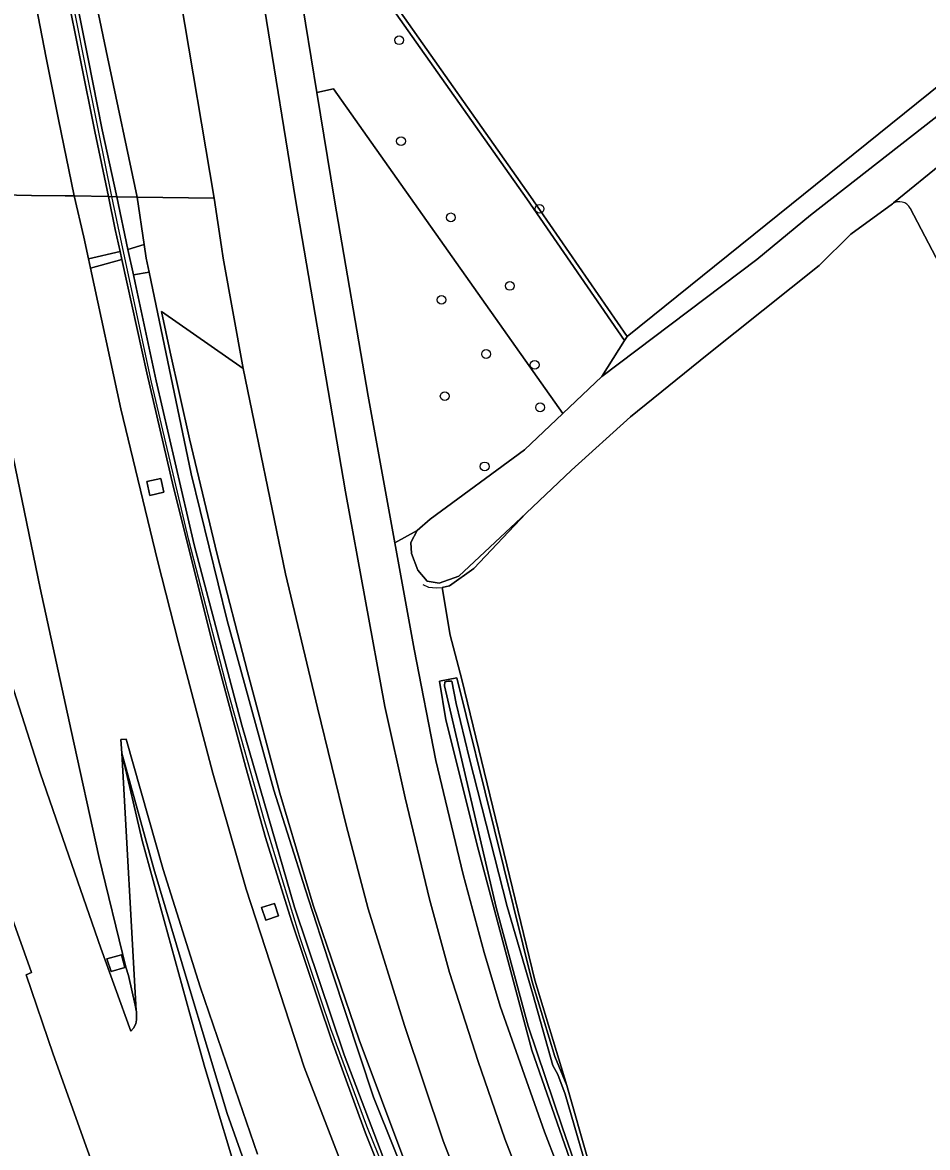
# Model space of a CAD drawing. Extents: x 157648 to 158502, y 379212 to 380938.
# Drawn here: x 158057.6 to 158157.8, y 379870.6 to 379995.1 of the extents above; entities that cross this region are included whole.
import ezdxf

# ---------------------------------------------------------------- set-up
doc = ezdxf.new("R2010")
doc.units = 0
for name, color, linetype in [('IMGEO_Berm_groen', 7, 'Continuous'), ('IMGEO_Boom', 7, 'Continuous'), ('IMGEO_Erf', 7, 'Continuous'), ('IMGEO_Geluidsscherm', 7, 'Continuous'), ('IMGEO_Grasland_agrarisch', 7, 'Continuous'), ('IMGEO_Grasland_overig', 7, 'Continuous'), ('IMGEO_Groenvoorziening', 7, 'Continuous'), ('IMGEO_Haag', 7, 'Continuous'), ('IMGEO_Loofbos', 7, 'Continuous'), ('IMGEO_Muur', 7, 'Continuous'), ('IMGEO_Oever', 7, 'Continuous'), ('IMGEO_Rijbaan_autosnelweg', 7, 'Continuous'), ('IMGEO_Rijbaan_autoweg', 7, 'Continuous'), ('IMGEO_Rijbaan_lokaal_gesloten', 7, 'Continuous'), ('IMGEO_Terreindeel_gesloten', 7, 'Continuous'), ('IMGEO_Voetpad_open', 7, 'Continuous'), ('IMGEO_Waterloop', 7, 'Continuous')]:
    doc.layers.add(name, color=color, linetype=linetype)

msp = doc.modelspace()

# ---------------------------------------------------------------- linework, layer by layer
at = {"layer": 'IMGEO_Berm_groen'}
for points in [[(158063.28, 379999.03), (158064.88, 379991.06), (158066.43, 379983.21), (158068.04, 379975.8), (158070.28, 379975.76), (158067.02, 379991.23), (158061.77, 380016.32)], [(158057.99, 380002.65), (158060.23, 379991.17), (158061.6, 379984.36), (158063.34, 379975.88), (158067.13, 379975.82), (158065.61, 379983.03), (158064.04, 379990.93), (158062.44, 379998.85)], [(158099.81, 379869.28), (158094.88, 379882.5), (158089.8, 379897.39), (158086.09, 379909.8), (158082.53, 379923.2), (158079.16, 379936.22), (158076.08, 379949.01), (158073.95, 379958.59), (158073, 379963.08), (158082.02, 379956.8), (158079.83, 379969), (158079.64, 379970.25), (158078.84, 379975.63), (158070.28, 379975.76), (158071.09, 379970.51), (158071.3, 379969.01), (158071.63, 379967.44), (158071.81, 379966.55), (158076.26, 379945.14), (158080.26, 379928.91), (158085.42, 379910.11), (158088.91, 379899.2), (158091.88, 379889.96), (158096.46, 379876.15), (158103.59, 379858.4)], [(158099.71, 379861.87), (158095.59, 379872.16), (158091.85, 379882.36), (158087.38, 379895.65), (158084.52, 379904.87), (158082.31, 379912.63), (158078.59, 379926.55), (158074.33, 379943.6), (158071.35, 379956.29), (158068.6, 379968.86), (158065.12, 379967.91), (158068.5, 379952.34), (158072.53, 379935.53), (158074.86, 379926.43), (158078.66, 379912.01), (158082.36, 379899.16), (158088.77, 379879.48), (158094.63, 379864.36)], [(158103.59, 379858.4), (158096.46, 379876.15), (158091.88, 379889.96), (158088.91, 379899.2), (158085.42, 379910.11), (158080.26, 379928.91), (158076.26, 379945.14), (158071.81, 379966.55), (158071.63, 379967.44), (158069.88, 379967.15), (158070.07, 379966.28), (158072.41, 379955.41), (158076.6, 379937.27), (158081.88, 379917.33), (158087.73, 379897.17), (158093.22, 379880.82), (158098.21, 379867.73)], [(158108.15, 379861.05), (158104.19, 379871.31), (158099.89, 379884.07), (158095.86, 379897), (158093.43, 379906.24), (158090.25, 379919.25), (158086.71, 379934.07), (158082.02, 379956.8), (158073, 379963.08), (158073.95, 379958.59), (158076.08, 379949.01), (158079.16, 379936.22), (158082.53, 379923.2), (158086.09, 379909.8), (158089.8, 379897.39), (158094.88, 379882.5), (158099.81, 379869.28)], [(158053.14, 379931.98), (158059.56, 379912.04), (158062.73, 379902.86), (158066.27, 379892.62), (158067.85, 379888.25), (158069.59, 379883.45), (158069.9, 379883.77), (158070.15, 379884.27), (158070.24, 379884.71), (158070.21, 379885.63), (158070.18, 379885.75), (158070.08, 379886.32), (158069.32, 379889.6), (158069.05, 379890.53), (158066.04, 379902.79), (158062.99, 379916.72), (158059.56, 379932.47), (158056.57, 379946.97)], [(158083.63, 379869.82), (158081.6, 379875.72), (158077.28, 379888.34), (158073.18, 379901.33), (158069.09, 379915.77), (158068.5, 379915.71), (158068.6, 379914.23), (158072.15, 379901.42), (158075.91, 379888.79), (158080.26, 379874.32), (158084.34, 379862.8)], [(158084.34, 379862.8), (158080.26, 379874.32), (158075.91, 379888.79), (158072.15, 379901.42), (158068.6, 379914.23), (158070.84, 379904.56), (158076.12, 379885.36), (158077.8, 379879.44), (158082.02, 379865.34)], [(158066.8, 379864.72), (158060.99, 379880.91), (158058, 379889.69), (158058.59, 379889.93), (158056.1, 379896.97)]]:
    msp.add_lwpolyline(points, dxfattribs=at)
for points in [[(158068.4, 379969.75), (158067.87, 379972.16), (158067.13, 379975.82), (158063.34, 379975.88), (158064.38, 379971.32), (158064.9, 379968.94)], [(158071.09, 379970.51), (158070.28, 379975.76), (158068.04, 379975.8), (158069.28, 379969.96)], [(158073.25, 379943.1), (158071.71, 379942.75), (158071.36, 379944.27), (158072.9, 379944.62)], [(158085.95, 379896.2), (158084.54, 379895.73), (158084.07, 379897.12), (158085.49, 379897.59)], [(158068.95, 379890.48), (158067.42, 379890.05), (158066.93, 379891.47), (158068.56, 379891.9)]]:
    msp.add_lwpolyline(points, close=True, dxfattribs=at)
at = {"layer": 'IMGEO_Boom'}
for centre in [(158099.3, 379993.12), (158099.51, 379981.95), (158114.85, 379974.46), (158105.02, 379973.51), (158111.56, 379965.93), (158103.99, 379964.39), (158108.93, 379958.39), (158114.31, 379957.19), (158104.35, 379953.73), (158114.91, 379952.49), (158108.77, 379945.95)]:
    msp.add_circle(centre, 0.489, dxfattribs=at)
at = {"layer": 'IMGEO_Erf'}
msp.add_lwpolyline([(158097.87, 379998.51), (158113.84, 379975.83), (158124.56, 379960.34), (158206.82, 380026.58)], dxfattribs=at)
at = {"layer": 'IMGEO_Geluidsscherm'}
for points in [[(158067.51, 379975.81), (158066.01, 379983.12), (158064.44, 379991.02), (158062.87, 379998.87)], [(158120.8, 379819.79), (158114.51, 379831.41), (158107.79, 379845.08), (158102.16, 379857.08), (158095.73, 379872.94), (158091.74, 379883.71), (158088.29, 379893.87), (158084.41, 379906.73), (158080.3, 379921.26), (158076, 379937.78), (158071.87, 379955.29), (158068.59, 379970.6), (158067.51, 379975.81)]]:
    msp.add_lwpolyline(points, dxfattribs=at)
at = {"layer": 'IMGEO_Grasland_agrarisch'}
for points in [[(158153.93, 379975.02), (158149.3, 379971.66), (158145.82, 379968.18), (158133.39, 379958.3), (158124.93, 379951.44), (158118.38, 379945.55), (158113.37, 379940.77), (158107.57, 379934.65), (158104.86, 379932.73), (158104.08, 379932.54), (158104.94, 379927.29), (158106.26, 379922.36), (158114.34, 379889.1), (158117.88, 379877.44), (158120.27, 379869.03), (158123.42, 379860.31), (158127.92, 379850.27), (158132.23, 379842.22), (158135.78, 379836.47), (158148.03, 379816.02), (158152.34, 379809.65), (158156.71, 379803.88), (158165.45, 379809.35)], [(158184.6, 379918.04), (158180.93, 379924.94), (158164.4, 379958.26), (158155.88, 379974.54)]]:
    msp.add_lwpolyline(points, dxfattribs=at)
msp.add_arc((158154.69, 379973.91), 1.34, 27.5852, 124.6884, dxfattribs=at)
at = {"layer": 'IMGEO_Grasland_overig'}
for points in [[(158163.65, 379781.14), (158157.52, 379788.69), (158150.49, 379797.7), (158141.94, 379810.28), (158138.03, 379816.45), (158131.15, 379827.97), (158125.94, 379837.58), (158120.76, 379848.3), (158117.51, 379855.29), (158114.65, 379862.11), (158111.02, 379871.54), (158108.05, 379880.09), (158104.88, 379889.93), (158102.67, 379898.04), (158099.98, 379909.27), (158097.73, 379919.37), (158093.35, 379943.14), (158087.84, 379975.48), (158080.96, 380017.87)], [(158061.77, 380016.32), (158067.02, 379991.23), (158070.28, 379975.76), (158078.84, 379975.63), (158075.1, 379997.75)], [(158075.1, 379997.75), (158078.84, 379975.63), (158079.64, 379970.25), (158079.83, 379969), (158082.02, 379956.8), (158086.71, 379934.07), (158090.25, 379919.25), (158093.43, 379906.24), (158095.86, 379897), (158099.89, 379884.07), (158104.19, 379871.31), (158108.15, 379861.05)]]:
    msp.add_lwpolyline(points, dxfattribs=at)
at = {"layer": 'IMGEO_Groenvoorziening'}
msp.add_lwpolyline([(158088.36, 380010.72), (158087.97, 380010.41), (158097.47, 379998.21), (158113.43, 379975.55), (158124.27, 379959.89), (158124.56, 379960.34), (158113.84, 379975.83), (158097.87, 379998.51)], close=True, dxfattribs=at)
msp.add_lwpolyline([(158122.11, 379858.07), (158113.98, 379881.36), (158108.08, 379903.48), (158104.46, 379917.9), (158103.76, 379922.17), (158105.68, 379922.57), (158114.03, 379888.9), (158116.53, 379880.63), (158117.88, 379877.44), (158114.34, 379889.1), (158106.26, 379922.36), (158104.94, 379927.29), (158104.08, 379932.54), (158104.86, 379932.73), (158107.57, 379934.65), (158113.37, 379940.77), (158105.91, 379933.79), (158103.72, 379933.02), (158102.42, 379933.24), (158101.38, 379934.48), (158100.66, 379936.33), (158100.58, 379937.52), (158101.29, 379938.85), (158098.83, 379937.48), (158100.97, 379925.71), (158103.37, 379913.4), (158106.39, 379900.77), (158108.7, 379892.15), (158110.5, 379886.22), (158115.4, 379872.32), (158118.14, 379865.22)], dxfattribs=at)
at = {"layer": 'IMGEO_Haag'}
msp.add_lwpolyline([(158088.36, 380010.72), (158087.97, 380010.41), (158097.47, 379998.21), (158113.43, 379975.55), (158124.27, 379959.89), (158124.56, 379960.34), (158113.84, 379975.83), (158097.87, 379998.51)], close=True, dxfattribs=at)
at = {"layer": 'IMGEO_Loofbos'}
msp.add_lwpolyline([(158206.82, 380026.58), (158124.56, 379960.34), (158124.27, 379959.89), (158121.73, 379955.91), (158138.92, 379968.84), (158144.83, 379973.77), (158178.39, 380000)], dxfattribs=at)
for points in [[(158088.36, 380010.72), (158088.03, 380012.11), (158086.31, 380011.05), (158086.41, 380010.4), (158090.2, 379987.34), (158092.04, 379987.73), (158117.43, 379951.82), (158121.73, 379955.91), (158124.27, 379959.89), (158113.43, 379975.55), (158097.47, 379998.21), (158087.97, 380010.41)], [(158098.83, 379937.48), (158101.29, 379938.85), (158102.74, 379940.13), (158113.19, 379947.8), (158117.43, 379951.82), (158092.04, 379987.73), (158090.2, 379987.34), (158092.16, 379975.41), (158095.88, 379953.73)]]:
    msp.add_lwpolyline(points, close=True, dxfattribs=at)
at = {"layer": 'IMGEO_Muur'}
for points in [[(158062.44, 379998.85), (158064.04, 379990.93), (158065.61, 379983.03), (158067.13, 379975.82), (158068.04, 379975.8), (158066.43, 379983.21), (158064.88, 379991.06), (158063.28, 379999.03)], [(158098.21, 379867.73), (158093.22, 379880.82), (158087.73, 379897.17), (158081.88, 379917.33), (158076.6, 379937.27), (158072.41, 379955.41), (158070.07, 379966.28), (158069.88, 379967.15), (158069.28, 379969.96), (158068.04, 379975.8), (158067.13, 379975.82), (158067.87, 379972.16), (158068.4, 379969.75), (158068.6, 379968.86), (158071.35, 379956.29), (158074.33, 379943.6), (158078.59, 379926.55), (158082.31, 379912.63), (158084.52, 379904.87), (158087.38, 379895.65), (158091.85, 379882.36), (158095.59, 379872.16), (158099.71, 379861.87)], [(158113.37, 379940.77), (158118.38, 379945.55), (158124.93, 379951.44), (158133.39, 379958.3), (158145.82, 379968.18)], [(158104.08, 379932.54), (158104.86, 379932.73), (158107.57, 379934.65), (158113.37, 379940.77)], [(158101.93, 379932.89), (158102.55, 379932.58), (158103.44, 379932.53), (158104.08, 379932.54)], [(158104.94, 379927.29), (158106.26, 379922.36), (158114.34, 379889.1), (158117.88, 379877.44)], [(158117.88, 379877.44), (158120.27, 379869.03), (158123.42, 379860.31), (158127.92, 379850.27), (158132.23, 379842.22), (158135.78, 379836.47), (158148.03, 379816.02), (158152.34, 379809.65), (158156.71, 379803.88)]]:
    msp.add_lwpolyline(points, dxfattribs=at)
at = {"layer": 'IMGEO_Oever'}
for points in [[(158120.27, 379869.03), (158117.88, 379877.44), (158116.53, 379880.63), (158114.03, 379888.9), (158105.68, 379922.57), (158103.76, 379922.17), (158104.46, 379917.9), (158108.08, 379903.48), (158113.98, 379881.36), (158122.11, 379858.07)], [(158121.17, 379861.91), (158117.37, 379872.76), (158113.57, 379884), (158110.04, 379897.14), (158104.31, 379921.65), (158104.37, 379922.12), (158104.73, 379922.2), (158105.15, 379922.17), (158105.6, 379919.72), (158107.05, 379913.75), (158111.25, 379897.23), (158114.1, 379887.54), (158116.3, 379879.63), (158116.86, 379878.64), (158117.69, 379876.48), (158120.92, 379865.3)]]:
    msp.add_lwpolyline(points, dxfattribs=at)
at = {"layer": 'IMGEO_Rijbaan_autosnelweg'}
for points in [[(158082.02, 379865.34), (158077.8, 379879.44), (158076.12, 379885.36), (158070.84, 379904.56), (158068.6, 379914.23), (158070.18, 379885.75), (158070.21, 379885.63), (158070.24, 379884.71), (158070.15, 379884.27), (158069.9, 379883.77), (158069.59, 379883.45), (158067.85, 379888.25), (158066.27, 379892.62), (158062.73, 379902.86), (158059.56, 379912.04), (158053.14, 379931.98)], [(158056.1, 379896.97), (158058.59, 379889.93), (158058, 379889.69), (158060.99, 379880.91), (158066.8, 379864.72)]]:
    msp.add_lwpolyline(points, dxfattribs=at)
at = {"layer": 'IMGEO_Rijbaan_autoweg'}
for points in [[(158046.8, 380000.87), (158048.67, 379989.68), (158050.92, 379976.07), (158051.72, 379976.06), (158055.01, 379976.01), (158055.28, 379976), (158058.6, 379975.95), (158062.32, 379975.89), (158063.34, 379975.88), (158061.6, 379984.36), (158060.23, 379991.17), (158057.99, 380002.65)], [(158094.63, 379864.36), (158088.77, 379879.48), (158082.36, 379899.16), (158078.66, 379912.01), (158074.86, 379926.43), (158072.53, 379935.53), (158068.5, 379952.34), (158065.12, 379967.91), (158064.9, 379968.94), (158064.38, 379971.32), (158063.34, 379975.88), (158062.32, 379975.89), (158058.6, 379975.95), (158055.28, 379976)], [(158056.57, 379946.97), (158059.56, 379932.47), (158062.99, 379916.72), (158066.04, 379902.79), (158069.05, 379890.53), (158069.32, 379889.6), (158070.08, 379886.32), (158070.18, 379885.75), (158068.6, 379914.23), (158068.5, 379915.71), (158069.09, 379915.77), (158073.18, 379901.33), (158077.28, 379888.34), (158081.6, 379875.72), (158083.63, 379869.82)]]:
    msp.add_lwpolyline(points, dxfattribs=at)
at = {"layer": 'IMGEO_Rijbaan_lokaal_gesloten'}
for points in [[(158080.96, 380017.87), (158087.84, 379975.48), (158093.35, 379943.14), (158097.73, 379919.37), (158099.98, 379909.27), (158102.67, 379898.04), (158104.88, 379889.93), (158108.05, 379880.09), (158111.02, 379871.54), (158114.65, 379862.11), (158117.51, 379855.29), (158120.76, 379848.3), (158125.94, 379837.58), (158131.15, 379827.97), (158138.03, 379816.45), (158141.94, 379810.28), (158150.49, 379797.7), (158157.52, 379788.69), (158163.65, 379781.14)], [(158162.2, 379789.79), (158156.65, 379796.76), (158153.38, 379801.19), (158148.68, 379807.99), (158144.28, 379814.53), (158139.52, 379822.1), (158135.61, 379828.81), (158131.48, 379836.43), (158127.51, 379844.19), (158124.11, 379851.41), (158121.36, 379857.48), (158118.14, 379865.22), (158115.4, 379872.32), (158110.5, 379886.22), (158108.7, 379892.15), (158106.39, 379900.77), (158103.37, 379913.4), (158100.97, 379925.71), (158098.83, 379937.48), (158095.88, 379953.73), (158092.16, 379975.41), (158090.2, 379987.34), (158086.41, 380010.4)]]:
    msp.add_lwpolyline(points, dxfattribs=at)
at = {"layer": 'IMGEO_Terreindeel_gesloten'}
for points in [[(158071.63, 379967.44), (158071.3, 379969.01), (158071.09, 379970.51), (158069.28, 379969.96), (158069.88, 379967.15)], [(158073.25, 379943.1), (158072.9, 379944.62), (158071.36, 379944.27), (158071.71, 379942.75)], [(158085.95, 379896.2), (158085.49, 379897.59), (158084.07, 379897.12), (158084.54, 379895.73)], [(158068.95, 379890.48), (158068.56, 379891.9), (158066.93, 379891.47), (158067.42, 379890.05)]]:
    msp.add_lwpolyline(points, close=True, dxfattribs=at)
at = {"layer": 'IMGEO_Voetpad_open'}
msp.add_lwpolyline([(158065.12, 379967.91), (158068.6, 379968.86), (158068.4, 379969.75), (158064.9, 379968.94)], close=True, dxfattribs=at)
at = {"layer": 'IMGEO_Waterloop'}
for points in [[(158178.39, 380000), (158144.83, 379973.77), (158138.92, 379968.84), (158121.73, 379955.91), (158117.43, 379951.82), (158113.19, 379947.8), (158102.74, 379940.13), (158101.29, 379938.85), (158100.58, 379937.52), (158100.66, 379936.33), (158101.38, 379934.48), (158102.42, 379933.24), (158103.72, 379933.02), (158105.91, 379933.79), (158113.37, 379940.77), (158118.38, 379945.55), (158124.93, 379951.44), (158133.39, 379958.3), (158145.82, 379968.18), (158149.3, 379971.66), (158153.93, 379975.02), (158154.05, 379975.14), (158159.75, 379979.78)], [(158159.97, 379979.92), (158159.75, 379979.78), (158154.05, 379975.14), (158153.93, 379975.02)], [(158155.88, 379974.54), (158164.4, 379958.26)], [(158120.92, 379865.3), (158117.69, 379876.48), (158116.86, 379878.64), (158116.3, 379879.63), (158114.1, 379887.54), (158111.25, 379897.23), (158107.05, 379913.75), (158105.6, 379919.72), (158105.15, 379922.17), (158104.73, 379922.2), (158104.37, 379922.12), (158104.31, 379921.65), (158110.04, 379897.14), (158113.57, 379884), (158117.37, 379872.76), (158121.17, 379861.91)]]:
    msp.add_lwpolyline(points, dxfattribs=at)
msp.add_arc((158154.69, 379973.91), 1.34, 27.5852, 124.6884, dxfattribs=at)

doc.saveas('drawing.dxf')
